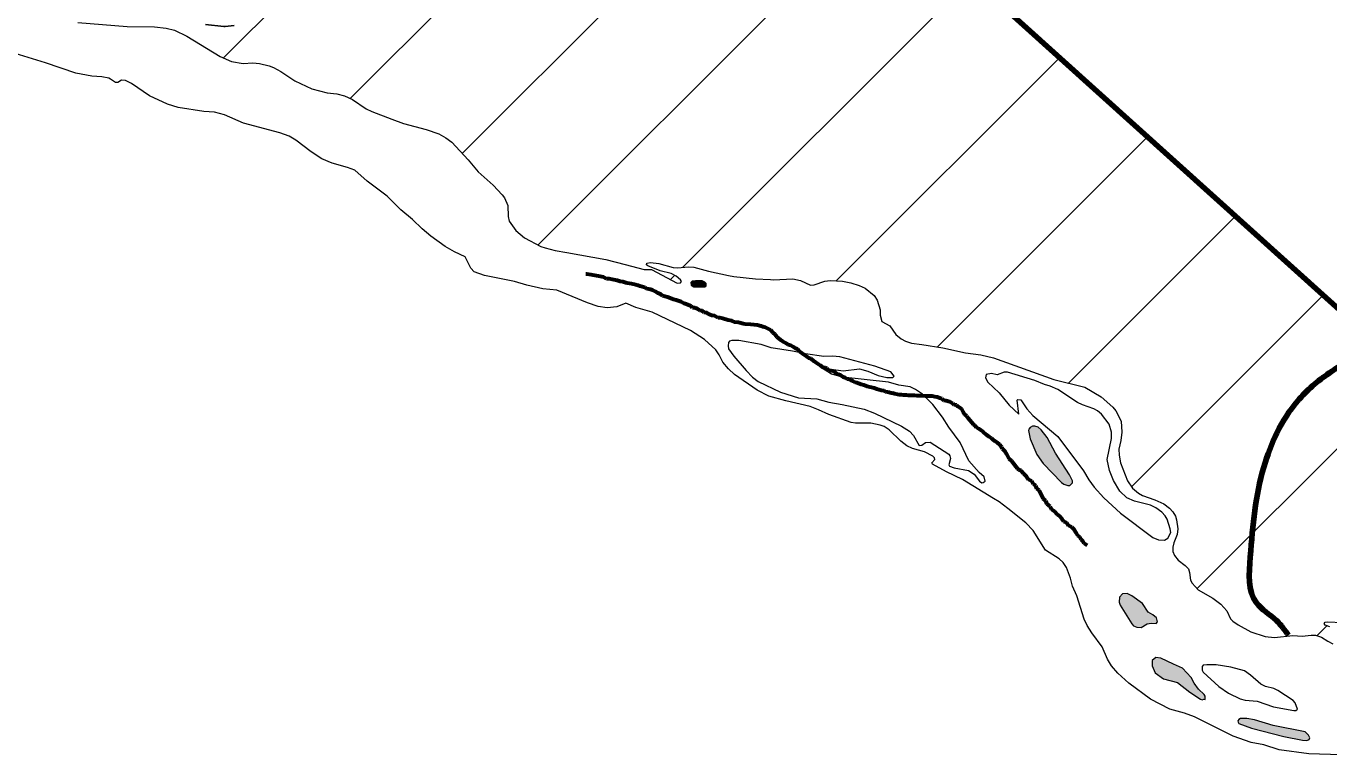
# Model space of a CAD drawing. Extents: x 553962 to 842807, y 8883888 to 9032388.
# Drawn here: x 669542 to 686077, y 8912455 to 8921736 of the extents above; entities that cross this region are included whole.
import ezdxf

# ---------------------------------------------------------------- set-up
doc = ezdxf.new("R2010")
doc.units = 0
doc.header["$LTSCALE"] = 160
doc.linetypes.add('LONG_DASH_SHORT_DASH', pattern=[9.9, 6, -1.2, 1.5, -1.2])
for name, color, linetype, lineweight in [('21', 7, 'Continuous', 25), ('27', 7, 'Continuous', 90), ('28', 7, 'Continuous', 13), ('30', 7, 'Continuous', 13), ('34', 7, 'LONG_DASH_SHORT_DASH', 60)]:
    doc.layers.add(name, color=color, linetype=linetype, lineweight=lineweight)

msp = doc.modelspace()

# ---------------------------------------------------------------- hatches: boundary and pattern name
at = {"layer": '21'}
for points in [[(678121.8, 8918499.9), (678099.7, 8918499.9), (678072.1, 8918499.9), (678038.9, 8918499.9), (677994.7, 8918494.3), (677978.1, 8918477.8), (677983.7, 8918444.6), (678016.8, 8918422.5), (678066.5, 8918422.5), (678116.3, 8918422.5), (678155, 8918422.5), (678171.5, 8918439.1), (678171.5, 8918466.7), (678155, 8918483.3)], [(682604.9, 8916312), (682500, 8916511.3), (682424.9, 8916610.1), (682387.8, 8916643), (682346.5, 8916655.7), (682313.7, 8916655.9), (682284.1, 8916639.2), (682267.8, 8916618.9), (682264.6, 8916598.1), (682286.2, 8916495.1), (682370.8, 8916295.4), (682452, 8916180.6), (682682.3, 8915939.4), (682710.5, 8915920.7), (682762.8, 8915903.1), (682787.5, 8915903.3), (682820.9, 8915934.7), (682822.2, 8915960.7), (682782.3, 8916035.7)], [(683709.3, 8914405), (683574.2, 8914502), (683516.6, 8914528.7), (683457.4, 8914527.2), (683418.7, 8914483.7), (683414.6, 8914420.9), (683429.2, 8914383.2), (683574.4, 8914143.4), (683597.8, 8914119.4), (683640.1, 8914102.8), (683692.2, 8914096.8), (683770.1, 8914144), (683819.7, 8914152.4), (683882.6, 8914149.6), (683901.7, 8914170.6), (683886.4, 8914221.5), (683842.4, 8914260.9), (683781.1, 8914292.7)], [(684216.8, 8913584.3), (684103.4, 8913631), (683942.8, 8913711.1), (683879, 8913719.3), (683833.1, 8913679.4), (683832.7, 8913611.9), (683872.8, 8913524.7), (683976.9, 8913444.7), (684155.5, 8913399.4), (684309.6, 8913279.2), (684446.1, 8913188.8), (684467.9, 8913181.4), (684490.8, 8913190.7), (684508, 8913183.8), (684504.9, 8913225.4), (684495.5, 8913246.4), (684419.5, 8913316.4), (684367.1, 8913390.6), (684326.4, 8913465.8)], [(685774, 8912773.5), (685370.1, 8912853.6), (685134.1, 8912927), (685036.5, 8912944.5), (684953.6, 8912941.7), (684933.5, 8912932.2), (684922.6, 8912912.7), (684923.1, 8912894.9), (684932.9, 8912881.6), (685095.4, 8912818.3), (685504, 8912714.1), (685740.3, 8912666.2), (685795.8, 8912662.8), (685827.4, 8912675.2), (685832.7, 8912696.2), (685816.4, 8912732)]]:
    msp.add_hatch(color=256, dxfattribs=at).paths.add_polyline_path(points)

# ---------------------------------------------------------------- linework, layer by layer
at = {"layer": '21', "lineweight": 13}
for points in [[(670198.9, 8921779.1), (670825.1, 8921729), (671173.4, 8921726.6), (671321.6, 8921707.8), (671424.1, 8921682), (671582.7, 8921606.9), (672004.6, 8921350.8), (672150.9, 8921284.8), (672299, 8921260.5), (672419, 8921266.9), (672503.5, 8921262.1), (672626.2, 8921231.8), (672681.9, 8921209.8), (672776.3, 8921157.4), (672954.4, 8921040.4), (673169, 8920938.3), (673363.4, 8920887.3), (673485, 8920874.1), (673583.2, 8920848.3), (673683.5, 8920804.3), (673860.5, 8920685.6), (673931.7, 8920649.3), (674185.8, 8920553)], [(670613, 8921062.4), (670594.6, 8921075.1), (670505.7, 8921092.1), (670378.9, 8921097.7), (670172.5, 8921136.1), (669790.2, 8921268), (669181.6, 8921455.5)], [(674298.5, 8919404.1), (674291.8, 8919409.6), (674126, 8919575.4), (673873, 8919765.1), (673715.5, 8919905.3), (673623, 8919941.7), (673428.6, 8919993.5), (673296.8, 8920049), (673159.2, 8920137.6), (672965, 8920287.3), (672880.8, 8920337.6), (672764.4, 8920379.9), (672301.8, 8920503.9), (672059.4, 8920609.5), (671934.4, 8920643.4), (671799.8, 8920650.2), (671472.2, 8920703.7), (671336.9, 8920745), (671109.4, 8920850.7), (670878.6, 8921005.6), (670802.7, 8921042.5), (670751.6, 8921047.3), (670704.9, 8921020.2), (670678.6, 8921017.5), (670613, 8921062.4)], [(674185.8, 8920553), (674331.2, 8920497.9), (674621.4, 8920420.9), (674779.7, 8920369.3), (674871.4, 8920317.9), (674944.3, 8920262), (675153.1, 8920035), (675278.2, 8919884.7), (675471.8, 8919715.9), (675585, 8919594.2), (675613.6, 8919553.2), (675656.7, 8919458.2), (675661.4, 8919317.4), (675675.3, 8919257.8), (675757.5, 8919139.9), (675867.5, 8919047.4), (676076.8, 8918937.9), (676128.1, 8918918.2), (676257.4, 8918887.3), (676406.6, 8918860.2)], [(681818.1, 8915736.8), (681425.2, 8915979.8), (681222.6, 8916074.7), (681046.9, 8916174.6), (681037.6, 8916191.5), (681077.1, 8916231.5), (681069.9, 8916251.6), (681048.6, 8916272.8), (680945.8, 8916329.8), (680790.6, 8916373.3), (680721.3, 8916405.2), (680645.7, 8916462.9), (680494.3, 8916609.8), (680432, 8916649.9), (680383.3, 8916669.5), (680263.9, 8916694.5), (680070.5, 8916694.2), (680014.4, 8916702), (679728.1, 8916803.7), (679599.7, 8916864.4), (679494.1, 8916904.4), (679183.1, 8916978), (678970.2, 8917037.8), (678820.7, 8917111.4), (678532.7, 8917311.3), (678456, 8917383.8), (678383.1, 8917469.9), (678338.7, 8917561.6), (678294.1, 8917624), (678150.8, 8917757.7), (677973.1, 8917871.9), (677487.9, 8918104.1), (677281.9, 8918159.9), (677153.7, 8918215.1), (677037.8, 8918171.3), (676918, 8918157), (676801.9, 8918174.5), (676667.5, 8918220.7), (676277.6, 8918381.7), (676099, 8918399.2), (675895.4, 8918446.5), (675739.5, 8918492.1), (675362.3, 8918567.1), (675228.4, 8918616), (675184.7, 8918661.3), (675115.9, 8918805.8), (674978.6, 8918869.4), (674860.2, 8918934.9), (674677.5, 8919067.2), (674567.5, 8919159.4), (674447.6, 8919281.5), (674298.5, 8919404.1)], [(676406.6, 8918860.2), (676902.1, 8918770.1), (677144.9, 8918707)], [(677144.9, 8918707), (677387.7, 8918643.9), (677479.7, 8918643.7), (677807.2, 8918472.7), (677846.8, 8918474.7), (677858.5, 8918492.6), (677847.1, 8918512.3), (677791.3, 8918560.8), (677728, 8918593.3), (677591, 8918627.5), (677431.5, 8918690.2), (677417.9, 8918704.6), (677419.8, 8918723.9), (677467.7, 8918734.3), (677573, 8918719.1), (677754.5, 8918668.8), (677809.8, 8918666), (677950.6, 8918679.4), (678015.6, 8918673.9), (678201.6, 8918623.4), (678458.3, 8918568.7)], [(678458.3, 8918568.7), (678523.8, 8918554.7), (678798.8, 8918527.6), (678989.1, 8918516.6)], [(678989.1, 8918516.6), (679028.7, 8918514.3), (679274.2, 8918524.4), (679370.3, 8918504.3), (679498.9, 8918447.1), (679546, 8918450), (679679.3, 8918495.6), (679746.3, 8918505.8), (679902.1, 8918494.5), (680007.6, 8918474.6), (680113.5, 8918440.7), (680189.9, 8918405.5), (680305.8, 8918315.1), (680343.3, 8918257.1), (680379.9, 8918133), (680383.4, 8918063), (680402.5, 8917983.4), (680502.8, 8917929.2), (680579.7, 8917817.8), (680646.8, 8917765.9), (680703.4, 8917735.4), (680777.3, 8917710.3), (680908.5, 8917690.3)], [(680908.5, 8917690.3), (681178.8, 8917648.9), (681178.8, 8917648.9), (681466.4, 8917586.3), (681660.9, 8917561), (681819.1, 8917524), (682585, 8917249.1), (682980.6, 8917149.2), (683185, 8917028.5), (683336.3, 8916896.5), (683373.2, 8916850.2), (683438.1, 8916716.7), (683446.5, 8916578.6), (683436.2, 8916473.2), (683412.3, 8916362.4), (683413.5, 8916288.2), (683432.7, 8916191.5), (683521.7, 8915959.8), (683583.7, 8915866.4), (683658.1, 8915805.7), (683712.5, 8915774.1), (683868, 8915721.3), (683982.8, 8915668.3), (684052.7, 8915615.1), (684096.7, 8915566.3), (684127.5, 8915511.8), (684143.1, 8915466.3), (684159.4, 8915351.3), (684151.8, 8915280.7), (684110.2, 8915174.9), (684097.4, 8915119.6), (684096.5, 8915064.6), (684118.2, 8915014.1), (684161.6, 8914954.8), (684253, 8914886), (684293.4, 8914843.8), (684308.7, 8914798.6), (684321.4, 8914701.7), (684339.5, 8914660.7), (684417.2, 8914578.7), (684602, 8914472.5), (684706.8, 8914393.8), (684779.7, 8914311.4), (684828.5, 8914210.6), (684857.8, 8914180.7), (684926.8, 8914132.4), (685086.6, 8914045.6), (685266, 8913984.7), (685385.2, 8913971.2), (685618.2, 8913999), (685737.3, 8913986.7), (685851.2, 8914003.1), (685905.5, 8914002.4), (685982.6, 8913974.4), (686061.4, 8913923.8), (686127.1, 8913893.3)], [(682000.3, 8915611.7), (681893.5, 8915696.4), (681818.1, 8915736.8)], [(685250.1, 8912609.3), (685090.4, 8912640.1), (684860.6, 8912720), (684371.1, 8912965.5), (684243.4, 8913011.5), (684056.1, 8913062), (683813.3, 8913188.5), (683538.3, 8913393.8), (683397.8, 8913518.5), (683317.8, 8913609.8), (683267.2, 8913698.5), (683200.5, 8913852), (683066.1, 8914030.6), (683008, 8914123.3), (682972.2, 8914204.3), (682876.7, 8914499.8), (682824.4, 8914623.4), (682796, 8914726.4), (682745.7, 8914861.4), (682705.5, 8914922.4), (682654, 8914970.7), (682479.2, 8915081.6), (682322.4, 8915329.9), (682232.1, 8915427.7), (682000.3, 8915611.7)], [(686086.4, 8914109.2), (686030, 8914128.5), (686014.9, 8914150.2), (686030.2, 8914166.6), (686061.2, 8914172.7), (686426.8, 8914155.2)], [(687672.6, 8912486.6), (687578.1, 8912564.2), (687503.2, 8912608.6), (687390.3, 8912648.4), (687308, 8912659.7), (686885.5, 8912605), (686710.6, 8912557.1), (686635.4, 8912508.5), (686551.6, 8912466.9), (686470.3, 8912454.8), (686234, 8912481.7), (685823.7, 8912494.5), (685446.3, 8912545), (685250.1, 8912609.3)]]:
    msp.add_lwpolyline(points, dxfattribs=at)
for points in [[(678121.8, 8918499.9), (678099.7, 8918499.9), (678072.1, 8918499.9), (678038.9, 8918499.9), (677994.7, 8918494.3), (677978.1, 8918477.8), (677983.7, 8918444.6), (678016.8, 8918422.5), (678066.5, 8918422.5), (678116.3, 8918422.5), (678155, 8918422.5), (678171.5, 8918439.1), (678171.5, 8918466.7), (678155, 8918483.3)], [(681051.6, 8916931.9), (680917.2, 8917059.9), (680829.5, 8917121.2), (680764.3, 8917152.8), (680618.1, 8917176), (680486.7, 8917212.2), (679908, 8917275.5), (679762, 8917317), (679635.4, 8917396.8), (679910.2, 8917356.6), (680118, 8917385), (680224.5, 8917353.5), (680354.4, 8917300.2), (680468.1, 8917272.3), (680544.4, 8917273.7), (680558.6, 8917291.6), (680515, 8917345.8), (680314, 8917417.1), (679871.3, 8917537.1), (679776.1, 8917543.1), (679665.5, 8917539.2), (679433.9, 8917573.7), (679267.9, 8917609.1), (678996.5, 8917647.8), (678870.4, 8917690.1), (678589.1, 8917741.1), (678498, 8917744.3), (678469.7, 8917732.7), (678455.1, 8917717), (678451.8, 8917673.4), (678458.9, 8917639.2), (678523.3, 8917543), (678679.2, 8917360), (678761.9, 8917279.4), (678835.3, 8917221.6), (679118.2, 8917086.7), (679346.3, 8917013.9), (679576.6, 8917001.6), (679730.2, 8916958.4), (679899.8, 8916930.5), (680176.7, 8916871.1), (680311.5, 8916821.6), (680651, 8916653.5), (680752.3, 8916589.8), (680805.3, 8916538.2), (680876.6, 8916411.5), (680909.3, 8916413.3), (680957.8, 8916448.8), (681016.5, 8916451.2), (681252.3, 8916299.6), (681267.3, 8916278.3), (681272.5, 8916243.6), (681254.2, 8916164.9), (681262.6, 8916146.7), (681320.4, 8916124.1), (681503.1, 8916094), (681572.9, 8916043.7), (681643.2, 8915956.4), (681671.9, 8915935.7), (681689.5, 8915938.5), (681714.4, 8915957.7), (681702.9, 8916012.5), (681637.7, 8916065.1), (681506.7, 8916216.1), (681398.2, 8916446.9), (681252.7, 8916642.9), (681172.9, 8916771.4)], [(683098.8, 8915878.5), (683218, 8915745.7), (683431.3, 8915549.3), (683842.3, 8915241.8), (683914.8, 8915211.4), (683988.1, 8915206.1), (684032.5, 8915231.8), (684070.1, 8915304), (684063.1, 8915352.3), (684022, 8915472.5), (683998.8, 8915515.4), (683957.9, 8915563.1), (683881.6, 8915617.7), (683813.4, 8915653.2), (683609.3, 8915703.3), (683514, 8915743.9), (683424.3, 8915831.4), (683340.7, 8915966.9), (683294.1, 8916091.3), (683261.6, 8916230.6), (683318.9, 8916497.7), (683318.9, 8916580.9), (683285.7, 8916678.7), (683188.7, 8916805.8), (683140.2, 8916850.4), (683094.9, 8916876.6), (682950.1, 8916924.1), (682886.8, 8916955.4), (682635, 8917119.5), (682537.5, 8917164.5), (682468.1, 8917183.6), (682346, 8917233.6), (681999.5, 8917342.7), (681956.9, 8917341.8), (681867.4, 8917308.4), (681794.8, 8917322), (681728.3, 8917312.8), (681716.4, 8917267.4), (681747.4, 8917215.7), (681890.3, 8917076.4), (682019, 8916922.4), (682142.9, 8916807.4), (682119.7, 8916983.6), (682130.7, 8916993.2), (682166.1, 8916989.6), (682243.8, 8916875.1), (682318.3, 8916790), (682638.3, 8916523.7), (682962.6, 8916089.6), (683031.4, 8915973.4)], [(682604.9, 8916312), (682500, 8916511.3), (682424.9, 8916610.1), (682387.8, 8916643), (682346.5, 8916655.7), (682313.7, 8916655.9), (682284.1, 8916639.2), (682267.8, 8916618.9), (682264.6, 8916598.1), (682286.2, 8916495.1), (682370.8, 8916295.4), (682452, 8916180.6), (682682.3, 8915939.4), (682710.5, 8915920.7), (682762.8, 8915903.1), (682787.5, 8915903.3), (682820.9, 8915934.7), (682822.2, 8915960.7), (682782.3, 8916035.7)], [(683709.3, 8914405), (683574.2, 8914502), (683516.6, 8914528.7), (683457.4, 8914527.2), (683418.7, 8914483.7), (683414.6, 8914420.9), (683429.2, 8914383.2), (683574.4, 8914143.4), (683597.8, 8914119.4), (683640.1, 8914102.8), (683692.2, 8914096.8), (683770.1, 8914144), (683819.7, 8914152.4), (683882.6, 8914149.6), (683901.7, 8914170.6), (683886.4, 8914221.5), (683842.4, 8914260.9), (683781.1, 8914292.7)], [(684216.8, 8913584.3), (684103.4, 8913631), (683942.8, 8913711.1), (683879, 8913719.3), (683833.1, 8913679.4), (683832.7, 8913611.9), (683872.8, 8913524.7), (683976.9, 8913444.7), (684155.5, 8913399.4), (684309.6, 8913279.2), (684446.1, 8913188.8), (684467.9, 8913181.4), (684490.8, 8913190.7), (684508, 8913183.8), (684504.9, 8913225.4), (684495.5, 8913246.4), (684419.5, 8913316.4), (684367.1, 8913390.6), (684326.4, 8913465.8)], [(685649.1, 8913142.2), (685623, 8913169.9), (685428.9, 8913296.7), (685375.8, 8913322.4), (685273.7, 8913349.8), (685210.9, 8913379.2), (685081.7, 8913491.8), (685006.9, 8913546.4), (684833.8, 8913593.7), (684644.2, 8913625.1), (684527.3, 8913626.6), (684481.5, 8913618.7), (684466.8, 8913605.2), (684466.2, 8913555.2), (684479.5, 8913529.9), (684680.5, 8913350.7), (684802.1, 8913263.6), (684948.9, 8913193.2), (685013.8, 8913177.3), (685166.9, 8913161.2), (685371.4, 8913092.3), (685633, 8913045.2), (685657.3, 8913046.7), (685676.3, 8913060.9)], [(685774, 8912773.5), (685370.1, 8912853.6), (685134.1, 8912927), (685036.5, 8912944.5), (684953.6, 8912941.7), (684933.5, 8912932.2), (684922.6, 8912912.7), (684923.1, 8912894.9), (684932.9, 8912881.6), (685095.4, 8912818.3), (685504, 8912714.1), (685740.3, 8912666.2), (685795.8, 8912662.8), (685827.4, 8912675.2), (685832.7, 8912696.2), (685816.4, 8912732)]]:
    msp.add_lwpolyline(points, close=True, dxfattribs=at)
at = {"layer": '27'}
msp.add_line((686702.4, 8917687.5), (681689.3, 8922210.8), dxfattribs=at)
msp.add_spline([(685563.3, 8914000.1), (685411.9, 8914186), (685156.8, 8914412), (685077.7, 8914993.8), (685249.9, 8916134.6), (685677.5, 8916973.4), (686082.1, 8917330.9), (686664.7, 8917664.4), (687019.1, 8917894.9), (687575, 8918481.4), (688360.8, 8918816.4), (688561.4, 8919324.4), (689144.7, 8919506), (689372.6, 8919659.6), (689727.1, 8919864.8), (690005.8, 8920018.8), (690435.7, 8920401.8), (691118.7, 8920963.9), (691368.2, 8921877.4), (691646.2, 8922158), (692203.9, 8922364.7), (692354.7, 8922695), (691945.1, 8923350.3), (691968, 8923856.9), (691992.7, 8923983.7), (691990.8, 8924363.6), (691810.4, 8924894), (691605.7, 8925196.3), (690588.8, 8925391.4), (690130.9, 8925539.9), (689951.8, 8925791.8), (690098.6, 8926932.4), (689816.9, 8927386.1), (689611.9, 8927764.4), (689634.6, 8928296.3), (689708.3, 8928803.3), (689427.8, 8929029.1), (689071.1, 8929254.4), (688969.4, 8929279)], degree=3, dxfattribs=at)
at = {"layer": '28', "lineweight": 25}
msp.add_lwpolyline([(671817.6, 8921756.7), (672050.9, 8921730.4), (672070.8, 8921729.3), (672183.6, 8921744.1)], dxfattribs=at)
at = {"layer": '30'}
for p, q in [((672048.8, 8921330.9), (683044.2, 8932326.3)), ((673655.7, 8920816.5), (680913.1, 8928073.9)), ((675077.6, 8920117.1), (680833, 8925872.5)), ((676039.3, 8918957.5), (680872.3, 8923790.5)), ((677875.4, 8918672.2), (681578.1, 8922375)), ((679824.6, 8918500.1), (682659.7, 8921335.2)), ((681105.8, 8917660.1), (683774.8, 8920329.1)), ((682769.6, 8917202.5), (684890, 8919322.9)), ((684403.2, 8914593.5), (688627.7, 8918818)), ((677720.9, 8918517.8), (677773.2, 8918570.1)), ((683572.2, 8915883.8), (686005.1, 8918316.7)), ((685926, 8913995), (686052, 8914120.9))]:
    msp.add_line(p, q, dxfattribs=at)
at = {"layer": '34'}
for points in [[(677045, 8918504), (677001.7, 8918514.2), (676981.3, 8918516.8), (676940.6, 8918524.4), (676910.1, 8918524.4), (676869.4, 8918547.4), (676828.7, 8918555.1), (676714.1, 8918578.1), (676660.7, 8918583.2), (676646.3, 8918587.3)], [(679307.3, 8917640.1), (679279.3, 8917660.5), (679246.2, 8917678.4), (679213.1, 8917688.6), (679182.6, 8917709.1), (679152.1, 8917727), (679121.5, 8917747.4), (679075.7, 8917785.8), (679050.2, 8917819), (679024.8, 8917839.4), (678994.2, 8917872.7), (678958.6, 8917890.6), (678925.5, 8917908.4), (678892.5, 8917916.1), (678869.6, 8917923.8), (678826.3, 8917939.1), (678742.3, 8917946.8), (678666, 8917951.9), (678584.6, 8917972.3), (678538.8, 8917974.9), (678498, 8917992.8), (678452.2, 8918000.5), (678383.5, 8918020.9), (678347.9, 8918031.1), (678325, 8918031.1), (678279.2, 8918054.1), (678243.6, 8918059.2), (678202.8, 8918077.1), (678182.5, 8918092.5), (678149.4, 8918097.6), (678121.4, 8918118), (678093.4, 8918123.2), (678057.8, 8918143.6), (678029.8, 8918158.9), (677999.2, 8918158.9), (677981.4, 8918179.4), (677950.9, 8918189.6), (677920.4, 8918204.9), (677892.4, 8918212.6), (677856.7, 8918235.6), (677828.7, 8918243.3), (677790.6, 8918256.1), (677757.5, 8918263.7), (677737.1, 8918271.4), (677683.7, 8918294.4), (677653.2, 8918302.1), (677620.1, 8918309.7), (677592.1, 8918330.2), (677559, 8918345.5), (677525.9, 8918366), (677492.8, 8918381.3), (677467.4, 8918391.5), (677447, 8918396.7), (677419, 8918399.2), (677393.6, 8918417.1), (677365.6, 8918424.8), (677332.5, 8918435), (677312.1, 8918442.7), (677279.1, 8918450.3), (677225.6, 8918460.6), (677172.2, 8918470.8), (677151.8, 8918475.9), (677116.2, 8918486.1), (677080.6, 8918493.8), (677045, 8918504)], [(680338, 8917126.3), (680304.9, 8917136.5), (680271.8, 8917144.2), (680248.9, 8917149.3), (680218.4, 8917157), (680172.6, 8917174.9), (680142.1, 8917185.1), (680106.4, 8917197.9), (680086.1, 8917205.5), (680065.7, 8917208.1), (680032.6, 8917226), (680012.3, 8917236.2), (679986.8, 8917246.4), (679966.5, 8917254.1), (679935.9, 8917266.9), (679910.5, 8917277.1), (679882.5, 8917300.1), (679851.9, 8917310.3), (679816.3, 8917333.3), (679783.2, 8917353.8), (679757.8, 8917358.9), (679729.8, 8917364), (679704.3, 8917387), (679684, 8917397.2), (679663.6, 8917397.2), (679622.9, 8917425.3), (679594.9, 8917443.2), (679569.5, 8917461.1), (679541.5, 8917481.6), (679505.8, 8917509.7), (679475.3, 8917517.4), (679447.3, 8917537.8), (679421.8, 8917558.3), (679391.3, 8917578.7), (679363.3, 8917599.2), (679332.8, 8917632.4), (679307.3, 8917640.1)], [(682076.2, 8916175.4), (682050.8, 8916211.2), (682020.2, 8916241.9), (681987.1, 8916298.1), (681969.3, 8916331.4), (681936.2, 8916367.1), (681926, 8916387.6), (681895.5, 8916423.4), (681870, 8916443.8), (681836.9, 8916464.3), (681816.6, 8916482.2), (681793.7, 8916502.6), (681765.7, 8916520.5), (681730, 8916543.5), (681689.3, 8916581.9), (681663.9, 8916599.8), (681633.3, 8916620.2), (681605.3, 8916638.1), (681587.5, 8916658.5), (681564.6, 8916676.4), (681549.3, 8916696.9), (681521.3, 8916732.7), (681501, 8916753.1), (681483.1, 8916781.2), (681455.1, 8916801.7), (681434.8, 8916837.5), (681417, 8916870.7), (681368.6, 8916906.5), (681348.2, 8916921.8), (681320.2, 8916924.4), (681305, 8916944.8), (681266.8, 8916962.7), (681218.4, 8916978.1), (681190.5, 8916980.6), (681170.1, 8917001.1), (681139.6, 8917008.7), (681106.5, 8917024.1), (681073.4, 8917026.6), (681040.3, 8917036.8), (681014.9, 8917036.8), (680994.5, 8917036.8), (680958.9, 8917036.8), (680913.1, 8917041.9), (680877.5, 8917041.9), (680846.9, 8917041.9), (680816.4, 8917044.5), (680796, 8917044.5), (680765.5, 8917044.5), (680735, 8917044.5), (680714.6, 8917047.1), (680694.3, 8917047.1), (680673.9, 8917047.1), (680653.5, 8917052.2), (680623, 8917054.7), (680602.7, 8917057.3), (680564.5, 8917064.9), (680536.5, 8917072.6), (680516.1, 8917075.2), (680495.8, 8917082.8), (680475.4, 8917087.9), (680447.4, 8917093.1), (680427.1, 8917103.3), (680399.1, 8917108.4), (680368.5, 8917118.6), (680338, 8917126.3)], [(683007.9, 8915140.2), (682972.3, 8915163.2), (682951.9, 8915193.9), (682934.1, 8915214.3), (682916.2, 8915247.6), (682890.8, 8915262.9), (682873, 8915296.1), (682842.4, 8915342.1), (682811.9, 8915372.8), (682773.7, 8915395.8), (682750.8, 8915426.5), (682712.6, 8915444.4), (682689.7, 8915475.1), (682656.6, 8915513.4), (682626.1, 8915533.8), (682593, 8915572.2), (682557.3, 8915595.2), (682537, 8915636.1), (682501.3, 8915664.2), (682483.5, 8915707.7), (682450.4, 8915733.2), (682399.5, 8915838), (682371.5, 8915863.6), (682356.2, 8915899.4), (682328.2, 8915919.8), (682305.3, 8915958.2), (682262.1, 8915978.6), (682236.6, 8916016.9), (682201, 8916052.7), (682170.4, 8916086), (682142.4, 8916098.8), (682124.6, 8916119.2), (682106.8, 8916139.7), (682076.2, 8916175.4)]]:
    msp.add_lwpolyline(points, dxfattribs=at)

doc.saveas('drawing.dxf')
